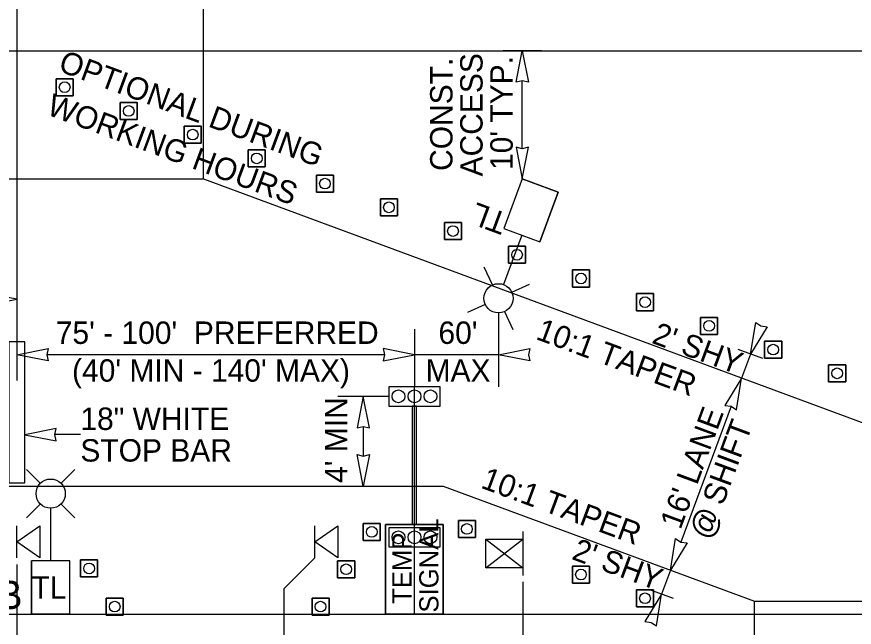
# Model space of a CAD drawing. Extents: x 99976 to 100136, y 99905 to 100011.
# Drawn here: x 100069.858 to 100072.474, y 99976.138 to 99978.045 of the extents above; entities that cross this region are included whole.
import ezdxf

# ---------------------------------------------------------------- set-up
doc = ezdxf.new("R2010")
doc.units = 0
for name, color, linetype in [('RD_ED_ShoulderPavedEdge', 7, 'Continuous'), ('RD_MK_LineEdgeWhite', 7, 'Continuous'), ('TR_WZ_PortableLightStandard', 7, 'Continuous'), ('TR_WZ_PortableSignMount5ftMinBlk-Wht', 7, 'Continuous'), ('TR_WZ_PortableSignMountBlk-Wht', 7, 'Continuous'), ('TR_WZ_TempSignal', 7, 'Continuous'), ('TR_WZ_TrafficCone', 7, 'Continuous'), ('TR_WZ_WorkZoneDetails', 7, 'Continuous'), ('TR_WZ_WorkZoneTextCurrent', 7, 'Continuous')]:
    doc.layers.add(name, color=color, linetype=linetype)

msp = doc.modelspace()

# ---------------------------------------------------------------- linework, layer by layer
at = {"layer": 'RD_ED_ShoulderPavedEdge'}
for p, q in [((100060.1076, 99977.9393), (100075.45, 99977.9393)), ((100060.1076, 99976.1793), (100075.45, 99976.1793))]:
    msp.add_line(p, q, dxfattribs=at)
at = {"layer": 'RD_MK_LineEdgeWhite'}
for p, q in [((100060.1076, 99977.5393), (100070.4406, 99977.5393)), ((100070.4406, 99977.5393), (100072.9246, 99976.6193)), ((100060.1076, 99976.5793), (100071.1899, 99976.5793)), ((100071.1899, 99976.5793), (100072.1619, 99976.2193)), ((100072.1619, 99976.2193), (100075.45, 99976.2193))]:
    msp.add_line(p, q, dxfattribs=at)
at = {"layer": 'TR_WZ_PortableLightStandard'}
for p, q in [((100071.4367, 99977.5393), (100071.3791, 99977.3837)), ((100071.4367, 99977.5393), (100071.3791, 99977.3837)), ((100071.4367, 99977.5393), (100071.5492, 99977.4976)), ((100071.5492, 99977.4976), (100071.4916, 99977.342)), ((100071.4916, 99977.342), (100071.5492, 99977.4976)), ((100071.3791, 99977.3837), (100071.4916, 99977.342)), ((100071.4353, 99977.3628), (100071.3782, 99977.2087)), ((100071.3432, 99977.2073), (100071.3178, 99977.2626)), ((100071.4039, 99977.1848), (100071.4593, 99977.2103)), ((100071.3207, 99977.1467), (100071.2655, 99977.1212)), ((100071.3815, 99977.1242), (100071.4069, 99977.0688)), ((100069.9312, 99976.5878), (100069.8881, 99976.6309)), ((100069.996, 99976.5878), (100070.0389, 99976.6309)), ((100069.9312, 99976.5231), (100069.8881, 99976.48)), ((100069.996, 99976.5231), (100070.0389, 99976.48)), ((100069.9636, 99976.3453), (100069.9636, 99976.5097)), ((100069.9036, 99976.1793), (100069.9036, 99976.3453)), ((100070.0236, 99976.3453), (100069.9036, 99976.3453)), ((100069.9036, 99976.3453), (100069.9036, 99976.1793)), ((100070.0236, 99976.1793), (100070.0236, 99976.3453)), ((100070.0236, 99976.1793), (100070.0236, 99976.3453)), ((100070.0236, 99976.1793), (100069.9036, 99976.1793))]:
    msp.add_line(p, q, dxfattribs=at)
for points in [[(100071.5492, 99977.4976), (100071.493, 99977.5185), (100071.4367, 99977.5393)], [(100071.3791, 99977.3837), (100071.4353, 99977.3628), (100071.4916, 99977.342)], [(100070.0236, 99976.3453), (100069.9636, 99976.3453), (100069.9036, 99976.3453)], [(100069.9036, 99976.1793), (100069.9636, 99976.1793), (100070.0236, 99976.1793)]]:
    msp.add_lwpolyline(points, dxfattribs=at)
for centre in [(100071.3623, 99977.1657), (100071.3623, 99977.1657), (100069.9635, 99976.5555), (100069.9635, 99976.5555)]:
    msp.add_circle(centre, 0.0457, dxfattribs=at)
at = {"layer": 'TR_WZ_PortableSignMount5ftMinBlk-Wht'}
for p, q in [((100071.4384, 99976.4376), (100071.4384, 99976.2997)), ((100071.3233, 99976.3238), (100071.4384, 99976.4134)), ((100071.3233, 99976.4134), (100071.4384, 99976.3238)), ((100071.3807, 99976.3685), (100071.3807, 99976.3685)), ((100071.3808, 99976.3686), (100071.3808, 99976.3686))]:
    msp.add_line(p, q, dxfattribs=at)
msp.add_lwpolyline([(100071.3233, 99976.3238), (100071.3233, 99976.4134), (100071.4384, 99976.4134), (100071.4384, 99976.3238)], close=True, dxfattribs=at)
at = {"layer": 'TR_WZ_PortableSignMountBlk-Wht'}
for p, q in [((100069.8576, 99976.3547), (100069.8576, 99976.4547)), ((100070.7884, 99976.3547), (100070.7884, 99976.4547))]:
    msp.add_line(p, q, dxfattribs=at)
for points in [[(100069.8576, 99976.4046), (100069.9294, 99976.4547), (100069.9294, 99976.3547)], [(100070.7884, 99976.4046), (100070.8602, 99976.4547), (100070.8602, 99976.3547)]]:
    msp.add_lwpolyline(points, close=True, dxfattribs=at)
at = {"layer": 'TR_WZ_TempSignal'}
for p, q in [((100071.02, 99976.8893), (100071.02, 99976.8293)), ((100071.1798, 99976.8893), (100071.02, 99976.8893)), ((100071.0999, 99976.1789), (100071.0999, 99976.8893)), ((100071.1798, 99976.8293), (100071.1798, 99976.8893)), ((100071.02, 99976.8293), (100071.1798, 99976.8293)), ((100071.0932, 99976.8293), (100071.0932, 99976.4591)), ((100071.1065, 99976.8293), (100071.0932, 99976.8293)), ((100071.1065, 99976.4591), (100071.1065, 99976.8293)), ((100071.0098, 99976.1789), (100071.0098, 99976.4591)), ((100071.0098, 99976.4591), (100071.1899, 99976.4591)), ((100071.0932, 99976.4591), (100071.0098, 99976.4591)), ((100071.0098, 99976.4591), (100071.0098, 99976.1789)), ((100071.02, 99976.4491), (100071.02, 99976.3891)), ((100071.1798, 99976.4491), (100071.02, 99976.4491)), ((100071.0932, 99976.4591), (100071.1065, 99976.4591)), ((100071.1065, 99976.4591), (100071.0932, 99976.4591)), ((100071.1899, 99976.4591), (100071.1065, 99976.4591)), ((100071.1798, 99976.3891), (100071.1798, 99976.4491)), ((100071.1899, 99976.4591), (100071.1899, 99976.1789)), ((100071.1899, 99976.1789), (100071.1899, 99976.4591)), ((100071.02, 99976.3891), (100071.1798, 99976.3891)), ((100071.1899, 99976.1789), (100071.0098, 99976.1789)), ((100071.0098, 99976.1789), (100071.1899, 99976.1789))]:
    msp.add_line(p, q, dxfattribs=at)
for points in [[(100071.1798, 99976.8293), (100071.1798, 99976.8893), (100071.02, 99976.8893), (100071.02, 99976.8293), (100071.1798, 99976.8293)], [(100071.1798, 99976.3891), (100071.1798, 99976.4491), (100071.02, 99976.4491), (100071.02, 99976.3891), (100071.1798, 99976.3891)]]:
    msp.add_lwpolyline(points, dxfattribs=at)
for centre in [(100071.0499, 99976.8593), (100071.0499, 99976.8593), (100071.0999, 99976.8593), (100071.0999, 99976.8593), (100071.1498, 99976.8593), (100071.1498, 99976.8593), (100071.0499, 99976.4191), (100071.0499, 99976.4191), (100071.0999, 99976.4191), (100071.0999, 99976.4191), (100071.1498, 99976.4191), (100071.1498, 99976.4191)]:
    msp.add_circle(centre, 0.02, dxfattribs=at)
at = {"layer": 'TR_WZ_TrafficCone'}
for points in [[(100070.0339, 99977.8518), (100069.9805, 99977.8518), (100069.9805, 99977.7984), (100070.0339, 99977.7984), (100070.0339, 99977.8518)], [(100070.0339, 99977.7984), (100069.9805, 99977.7984), (100069.9805, 99977.8518), (100070.0339, 99977.8518), (100070.0339, 99977.7984)], [(100070.2339, 99977.7777), (100070.1805, 99977.7777), (100070.1805, 99977.7244), (100070.2339, 99977.7244), (100070.2339, 99977.7777)], [(100070.2339, 99977.7244), (100070.1805, 99977.7244), (100070.1805, 99977.7777), (100070.2339, 99977.7777), (100070.2339, 99977.7244)], [(100070.4339, 99977.7036), (100070.3805, 99977.7036), (100070.3805, 99977.6503), (100070.4339, 99977.6503), (100070.4339, 99977.7036)], [(100070.4339, 99977.6503), (100070.3805, 99977.6503), (100070.3805, 99977.7036), (100070.4339, 99977.7036), (100070.4339, 99977.6503)], [(100070.6339, 99977.6295), (100070.5805, 99977.6295), (100070.5805, 99977.5762), (100070.6339, 99977.5762), (100070.6339, 99977.6295)], [(100070.6339, 99977.5762), (100070.5805, 99977.5762), (100070.5805, 99977.6295), (100070.6339, 99977.6295), (100070.6339, 99977.5762)], [(100070.8469, 99977.5506), (100070.7936, 99977.5506), (100070.7936, 99977.4973), (100070.8469, 99977.4973), (100070.8469, 99977.5506)], [(100070.8469, 99977.4973), (100070.7936, 99977.4973), (100070.7936, 99977.5506), (100070.8469, 99977.5506), (100070.8469, 99977.4973)], [(100071.0469, 99977.4766), (100070.9936, 99977.4766), (100070.9936, 99977.4232), (100071.0469, 99977.4232), (100071.0469, 99977.4766)], [(100071.0469, 99977.4232), (100070.9936, 99977.4232), (100070.9936, 99977.4766), (100071.0469, 99977.4766), (100071.0469, 99977.4232)], [(100071.2469, 99977.4025), (100071.1936, 99977.4025), (100071.1936, 99977.3492), (100071.2469, 99977.3492), (100071.2469, 99977.4025)], [(100071.2469, 99977.3492), (100071.1936, 99977.3492), (100071.1936, 99977.4025), (100071.2469, 99977.4025), (100071.2469, 99977.3492)], [(100071.4469, 99977.3284), (100071.3936, 99977.3284), (100071.3936, 99977.2751), (100071.4469, 99977.2751), (100071.4469, 99977.3284)], [(100071.4469, 99977.2751), (100071.3936, 99977.2751), (100071.3936, 99977.3284), (100071.4469, 99977.3284), (100071.4469, 99977.2751)], [(100071.6469, 99977.2544), (100071.5936, 99977.2544), (100071.5936, 99977.201), (100071.6469, 99977.201), (100071.6469, 99977.2544)], [(100071.6469, 99977.201), (100071.5936, 99977.201), (100071.5936, 99977.2544), (100071.6469, 99977.2544), (100071.6469, 99977.201)], [(100071.8469, 99977.1803), (100071.7936, 99977.1803), (100071.7936, 99977.1269), (100071.8469, 99977.1269), (100071.8469, 99977.1803)], [(100071.8469, 99977.1269), (100071.7936, 99977.1269), (100071.7936, 99977.1803), (100071.8469, 99977.1803), (100071.8469, 99977.1269)], [(100072.0469, 99977.1062), (100071.9936, 99977.1062), (100071.9936, 99977.0529), (100072.0469, 99977.0529), (100072.0469, 99977.1062)], [(100072.0469, 99977.0529), (100071.9936, 99977.0529), (100071.9936, 99977.1062), (100072.0469, 99977.1062), (100072.0469, 99977.0529)], [(100072.2469, 99977.0321), (100072.1936, 99977.0321), (100072.1936, 99976.9788), (100072.2469, 99976.9788), (100072.2469, 99977.0321)], [(100072.2469, 99976.9788), (100072.1936, 99976.9788), (100072.1936, 99977.0321), (100072.2469, 99977.0321), (100072.2469, 99976.9788)], [(100072.4469, 99976.9581), (100072.3936, 99976.9581), (100072.3936, 99976.9047), (100072.4469, 99976.9047), (100072.4469, 99976.9581)], [(100072.4469, 99976.9047), (100072.3936, 99976.9047), (100072.3936, 99976.9581), (100072.4469, 99976.9581), (100072.4469, 99976.9047)], [(100071.237, 99976.472), (100071.2903, 99976.472), (100071.2903, 99976.4187), (100071.237, 99976.4187), (100071.237, 99976.472)], [(100071.237, 99976.4187), (100071.2903, 99976.4187), (100071.2903, 99976.472), (100071.237, 99976.472), (100071.237, 99976.4187)], [(100070.9931, 99976.4626), (100070.9398, 99976.4626), (100070.9398, 99976.4093), (100070.9931, 99976.4093), (100070.9931, 99976.4626)], [(100070.9931, 99976.4093), (100070.9398, 99976.4093), (100070.9398, 99976.4626), (100070.9931, 99976.4626), (100070.9931, 99976.4093)], [(100070.1101, 99976.3486), (100070.0568, 99976.3486), (100070.0568, 99976.2953), (100070.1101, 99976.2953), (100070.1101, 99976.3486)], [(100070.1101, 99976.2953), (100070.0568, 99976.2953), (100070.0568, 99976.3486), (100070.1101, 99976.3486), (100070.1101, 99976.2953)], [(100070.8599, 99976.346), (100070.9132, 99976.346), (100070.9132, 99976.2926), (100070.8599, 99976.2926), (100070.8599, 99976.346)], [(100070.8599, 99976.2926), (100070.9132, 99976.2926), (100070.9132, 99976.346), (100070.8599, 99976.346), (100070.8599, 99976.2926)], [(100071.5933, 99976.3294), (100071.6466, 99976.3294), (100071.6466, 99976.2761), (100071.5933, 99976.2761), (100071.5933, 99976.3294)], [(100071.5933, 99976.2761), (100071.6466, 99976.2761), (100071.6466, 99976.3294), (100071.5933, 99976.3294), (100071.5933, 99976.2761)], [(100071.7933, 99976.2553), (100071.8466, 99976.2553), (100071.8466, 99976.202), (100071.7933, 99976.202), (100071.7933, 99976.2553)], [(100071.7933, 99976.202), (100071.8466, 99976.202), (100071.8466, 99976.2553), (100071.7933, 99976.2553), (100071.7933, 99976.202)], [(100070.1901, 99976.2293), (100070.1368, 99976.2293), (100070.1368, 99976.176), (100070.1901, 99976.176), (100070.1901, 99976.2293)], [(100070.1901, 99976.176), (100070.1368, 99976.176), (100070.1368, 99976.2293), (100070.1901, 99976.2293), (100070.1901, 99976.176)], [(100070.7799, 99976.2293), (100070.8332, 99976.2293), (100070.8332, 99976.176), (100070.7799, 99976.176), (100070.7799, 99976.2293)], [(100070.7799, 99976.176), (100070.8332, 99976.176), (100070.8332, 99976.2293), (100070.7799, 99976.2293), (100070.7799, 99976.176)]]:
    msp.add_lwpolyline(points, dxfattribs=at)
for centre in [(100070.0072, 99977.8251), (100070.2072, 99977.751), (100070.4072, 99977.677), (100070.6072, 99977.6029), (100070.8202, 99977.524), (100071.0202, 99977.4499), (100071.2202, 99977.3758), (100071.4202, 99977.3018), (100071.6202, 99977.2277), (100071.8202, 99977.1536), (100072.0202, 99977.0795), (100072.2202, 99977.0055), (100072.4202, 99976.9314), (100070.9665, 99976.436), (100071.2637, 99976.4453), (100070.0835, 99976.3219), (100070.8865, 99976.3193), (100071.62, 99976.3027), (100071.82, 99976.2287), (100070.1635, 99976.2026), (100070.8065, 99976.2026)]:
    msp.add_circle(centre, 0.0167, dxfattribs=at)
at = {"layer": 'TR_WZ_WorkZoneDetails'}
for p, q in [((100069.8576, 99978.2793), (100069.8576, 99976.9093)), ((100070.4406, 99977.5393), (100070.4406, 99978.2793)), ((100071.4967, 99977.9393), (100071.3767, 99977.9393)), ((100071.4367, 99977.633), (100071.4367, 99977.8456)), ((100071.3623, 99977.12), (100071.3623, 99976.8893)), ((100071.0999, 99977.0693), (100071.0999, 99976.8893)), ((100072.1883, 99976.9773), (100072.1111, 99977.0059)), ((100072.1497, 99976.9916), (100072.1219, 99976.9166)), ((100071.0061, 99976.9893), (100069.9513, 99976.9893)), ((100071.3623, 99976.9893), (100071.0999, 99976.9893)), ((100071.02, 99976.8593), (100070.86, 99976.8593)), ((100072.0894, 99976.8287), (100071.9322, 99976.4043)), ((100070.94, 99976.7656), (100070.94, 99976.673)), ((100070.0563, 99976.7401), (100069.9763, 99976.7401)), ((100070.7884, 99976.3547), (100070.6914, 99976.2577)), ((100069.8576, 99976.3347), (100069.8576, 99975.8393)), ((100071.8996, 99976.3164), (100071.8718, 99976.2414)), ((100070.6914, 99976.2577), (100070.6914, 99975.8393)), ((100071.4384, 99976.2797), (100071.4384, 99975.8393)), ((100071.9094, 99976.2275), (100071.8322, 99976.2561)), ((100072.1619, 99975.8393), (100072.1619, 99976.2193))]:
    msp.add_line(p, q, dxfattribs=at)
for points in [[(100071.4367, 99977.9393), (100071.456, 99977.841), (100071.4367, 99977.8456), (100071.4174, 99977.841)], [(100071.4367, 99977.5393), (100071.456, 99977.6376), (100071.4367, 99977.633), (100071.4174, 99977.6376)], [(100069.8576, 99977.1626), (100069.7593, 99977.1819), (100069.7638, 99977.1626), (100069.7593, 99977.1434)], [(100072.1497, 99976.9916), (100072.1658, 99977.0905), (100072.1822, 99977.0795), (100072.2019, 99977.0771)], [(100069.8576, 99976.9893), (100069.9558, 99977.0085), (100069.9513, 99976.9893), (100069.9558, 99976.97)], [(100071.0999, 99976.9893), (100071.0016, 99977.0085), (100071.0061, 99976.9893), (100071.0016, 99976.97)], [(100071.3623, 99976.9893), (100071.4606, 99977.0085), (100071.4561, 99976.9893), (100071.4606, 99976.97)], [(100072.1219, 99976.9166), (100072.0697, 99976.8311), (100072.0894, 99976.8287), (100072.1058, 99976.8177)], [(100070.94, 99976.8593), (100070.9207, 99976.761), (100070.94, 99976.7656), (100070.9593, 99976.761)], [(100069.8826, 99976.7393), (100069.981, 99976.7209), (100069.9763, 99976.7401), (100069.9807, 99976.7594)], [(100070.94, 99976.5793), (100070.9207, 99976.6776), (100070.94, 99976.673), (100070.9593, 99976.6776)], [(100071.8996, 99976.3164), (100071.9157, 99976.4153), (100071.9322, 99976.4043), (100071.9518, 99976.4019)], [(100071.8718, 99976.2414), (100071.8196, 99976.156), (100071.8393, 99976.1535), (100071.8558, 99976.1426)]]:
    msp.add_lwpolyline(points, close=True, dxfattribs=at)
msp.add_lwpolyline([(100069.8326, 99976.5893), (100069.8826, 99976.5893), (100069.8826, 99977.0293), (100069.8326, 99977.0293), (100069.8326, 99976.5893)], dxfattribs=at)
msp.add_lwpolyline([(100069.8326, 99976.5893), (100069.8826, 99976.5893), (100069.8826, 99977.0293), (100069.8326, 99977.0293), (100069.8326, 99976.5893)], dxfattribs=at)

# ---------------------------------------------------------------- texts
at = {"layer": 'TR_WZ_PortableLightStandard'}
msp.add_text('TL', height=0.07, rotation=159.6769, dxfattribs=at).set_placement((100071.3958, 99977.4287))
msp.add_text('TL', height=0.07, dxfattribs=at).set_placement((100069.9034, 99976.2273))
at = {"layer": 'TR_WZ_TempSignal'}
for s, p in [('SIGNAL', (100071.1748, 99976.184)), ('TEMP', (100071.0908, 99976.2111))]:
    msp.add_text(s, height=0.06, rotation=90, dxfattribs=at).set_placement(p)
msp.add_text('PB', height=0.09, dxfattribs=at).set_placement((100069.7148, 99976.1943))
at = {"layer": 'TR_WZ_WorkZoneTextCurrent'}
for s, rotation, p in [('OPTIONAL DURING', 339.6769, (100069.984, 99977.8768)), ('CONST.', 90, (100071.2187, 99977.5637)), ('ACCESS', 90, (100071.3127, 99977.5465)), ("10' TYP.", 90, (100071.4067, 99977.5666)), ('WORKING HOURS', 339.6769, (100069.9472, 99977.7411)), ('10:1 TAPER', 339.6769, (100071.4758, 99977.0392)), ("75' - 100'  PREFERRED", 360, (100069.9795, 99977.0233)), ("60'", 360, (100071.1748, 99977.0233)), ("2' SHY", 339.6769, (100071.838, 99977.0271)), ("(40' MIN - 140' MAX)", 360, (100070.0303, 99976.9053)), ('MAX', 360, (100071.1346, 99976.9053)), ("4' MIN", 90, (100070.89, 99976.5891)), ("16' LANE", 69.6769, (100071.9308, 99976.4408)), ('SHIFT', 69.6769, (100072.063, 99976.5156)), ('10:1 TAPER', 339.6769, (100071.3038, 99976.5747)), ('@', 69.6769, (100072.023, 99976.4077)), ("2' SHY", 339.6769, (100071.5879, 99976.3519))]:
    msp.add_text(s, height=0.07, rotation=rotation, dxfattribs=at).set_placement(p)
for s, p in [('18" WHITE', (100070.0563, 99976.7545)), ('STOP BAR', (100070.0563, 99976.6557))]:
    msp.add_text(s, height=0.07, dxfattribs=at).set_placement(p)

doc.saveas('drawing.dxf')
